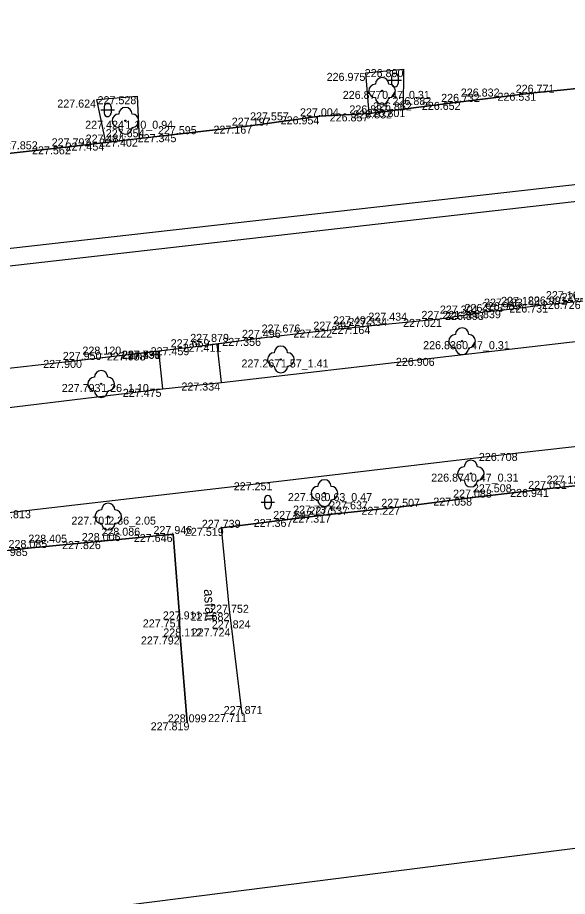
# Model space of a CAD drawing. Extents: x -599516 to -599132, y -1163668 to -1163119.
# Drawn here: x -599391.91 to -599371.33, y -1163525.68 to -1163492.76 of the extents above; entities that cross this region are included whole.
import ezdxf

# ---------------------------------------------------------------- set-up
doc = ezdxf.new("R2010")
doc.units = 0
for name, color, linetype in [('_ZEMERENI OBLAST', 7, 'Continuous'), ('Bod-oznac1', 7, 'Continuous'), ('Bod-oznac2', 7, 'Continuous'), ('Bod-oznac3', 7, 'Continuous'), ('Bod-vyska1', 7, 'Continuous'), ('Bod-vyska2', 7, 'Continuous'), ('Bod-vyska3', 7, 'Continuous'), ('Z_cela-hrobu-dolni-linie', 7, 'Continuous'), ('Z_cela-hrobu-horni-linie', 7, 'Continuous'), ('Z_chodnik', 7, 'Continuous'), ('Z_komunikace', 7, 'Continuous'), ('Z_kultury-znacky', 7, 'Continuous'), ('Z_obvod-kmene-spodek-ve-vysce1_2m', 7, 'Continuous'), ('Z_popis-budov-povrchu', 7, 'Continuous'), ('Z_stromy-kere', 7, 'Continuous'), ('Z_zdi-ohradni', 7, 'Continuous'), ('Z_zpevnene-plochy', 7, 'Continuous')]:
    doc.layers.add(name, color=color, linetype=linetype)

msp = doc.modelspace()

# ---------------------------------------------------------------- linework, layer by layer
at = {"layer": '_ZEMERENI OBLAST'}
msp.add_lwpolyline([(-599497.946, -1163390.674), (-599491.96, -1163502.01), (-599489.976, -1163538.978), (-599287.834, -1163513.31), (-599283.12, -1163600.69), (-599345.275, -1163603.707), (-599342.31, -1163660.29), (-599277.306, -1163657.294), (-599220.632, -1163654.171)], dxfattribs=at)
at = {"layer": 'Bod-oznac1'}
for p, q in [((-599378.882, -1163494.832), (-599378.882, -1163494.832)), ((-599377.461, -1163494.691), (-599377.461, -1163494.691)), ((-599378.266, -1163495.507), (-599378.266, -1163495.507)), ((-599388.94, -1163495.832), (-599388.94, -1163495.832)), ((-599387.434, -1163495.706), (-599387.434, -1163495.706)), ((-599372.582, -1163495.576), (-599372.582, -1163495.576)), ((-599375.321, -1163495.919), (-599375.321, -1163495.919)), ((-599380.595, -1163496.459), (-599380.595, -1163496.459)), ((-599378.757, -1163496.35), (-599378.757, -1163496.35)), ((-599377.878, -1163496.238), (-599377.878, -1163496.238)), ((-599377.484, -1163496.188), (-599377.484, -1163496.188)), ((-599387.874, -1163496.625), (-599387.874, -1163496.625)), ((-599383.209, -1163496.81), (-599383.209, -1163496.81)), ((-599385.921, -1163497.128), (-599385.921, -1163497.128)), ((-599388.609, -1163497.443), (-599388.609, -1163497.443)), ((-599387.366, -1163497.295), (-599387.366, -1163497.295)), ((-599389.898, -1163497.584), (-599389.898, -1163497.584)), ((-599373.814, -1163503.723), (-599373.814, -1163503.723)), ((-599372.136, -1163503.51), (-599372.136, -1163503.51)), ((-599376.104, -1163504.049), (-599376.104, -1163504.049)), ((-599374.452, -1163503.788), (-599374.452, -1163503.788)), ((-599378.781, -1163504.314), (-599378.781, -1163504.314)), ((-599380.106, -1163504.45), (-599380.106, -1163504.45)), ((-599384.446, -1163504.978), (-599384.446, -1163504.978)), ((-599382.777, -1163504.759), (-599382.777, -1163504.759)), ((-599375.273, -1163504.883), (-599375.273, -1163504.883)), ((-599387.093, -1163505.304), (-599387.093, -1163505.304)), ((-599387.088, -1163505.304), (-599387.088, -1163505.304)), ((-599386.619, -1163505.248), (-599386.619, -1163505.248)), ((-599386.53, -1163505.237), (-599386.53, -1163505.237)), ((-599386.528, -1163505.237), (-599386.528, -1163505.237)), ((-599385.449, -1163505.11), (-599385.449, -1163505.11)), ((-599389.483, -1163505.586), (-599389.483, -1163505.586)), ((-599382.057, -1163505.568), (-599382.057, -1163505.568)), ((-599376.306, -1163505.509), (-599376.306, -1163505.509)), ((-599388.783, -1163506.487), (-599388.783, -1163506.487)), ((-599386.476, -1163506.668), (-599386.476, -1163506.668)), ((-599384.284, -1163506.432), (-599384.284, -1163506.432)), ((-599373.176, -1163509.07), (-599373.176, -1163509.07)), ((-599374.946, -1163509.845), (-599374.946, -1163509.845)), ((-599382.442, -1163510.168), (-599382.442, -1163510.168)), ((-599380.425, -1163510.574), (-599380.425, -1163510.574)), ((-599372.11, -1163510.418), (-599372.11, -1163510.418)), ((-599374.869, -1163510.744), (-599374.869, -1163510.744)), ((-599391.484, -1163511.217), (-599391.484, -1163511.217)), ((-599377.557, -1163511.088), (-599377.557, -1163511.088)), ((-599388.517, -1163511.456), (-599388.517, -1163511.456)), ((-599381.6, -1163511.542), (-599381.6, -1163511.542)), ((-599380.247, -1163511.382), (-599380.247, -1163511.382)), ((-599384.278, -1163511.875), (-599384.278, -1163511.875)), ((-599386.089, -1163512.107), (-599386.089, -1163512.107)), ((-599391.51, -1163512.631), (-599391.51, -1163512.631)), ((-599388.773, -1163512.372), (-599388.773, -1163512.372)), ((-599383.961, -1163515.059), (-599383.961, -1163515.059)), ((-599385.842, -1163515.306), (-599385.842, -1163515.306)), ((-599383.896, -1163515.643), (-599383.896, -1163515.643)), ((-599385.82, -1163515.945), (-599385.82, -1163515.945)), ((-599383.503, -1163518.852), (-599383.503, -1163518.852)), ((-599385.561, -1163519.162), (-599385.561, -1163519.162))]:
    msp.add_line(p, q, dxfattribs=at)
at = {"layer": 'Bod-oznac2'}
for p, q in [((-599372.582, -1163495.576), (-599372.582, -1163495.576)), ((-599375.321, -1163495.919), (-599375.321, -1163495.919)), ((-599380.595, -1163496.459), (-599380.595, -1163496.459)), ((-599378.757, -1163496.35), (-599378.757, -1163496.35)), ((-599377.878, -1163496.238), (-599377.878, -1163496.238)), ((-599383.209, -1163496.81), (-599383.209, -1163496.81)), ((-599385.921, -1163497.128), (-599385.921, -1163497.128)), ((-599388.609, -1163497.443), (-599388.609, -1163497.443)), ((-599389.898, -1163497.584), (-599389.898, -1163497.584)), ((-599373.814, -1163503.723), (-599373.814, -1163503.723)), ((-599372.136, -1163503.51), (-599372.136, -1163503.51)), ((-599376.104, -1163504.049), (-599376.104, -1163504.049)), ((-599374.452, -1163503.788), (-599374.452, -1163503.788)), ((-599378.781, -1163504.314), (-599378.781, -1163504.314)), ((-599380.106, -1163504.45), (-599380.106, -1163504.45)), ((-599382.777, -1163504.759), (-599382.777, -1163504.759)), ((-599385.449, -1163505.11), (-599385.449, -1163505.11)), ((-599389.483, -1163505.586), (-599389.483, -1163505.586)), ((-599372.11, -1163510.418), (-599372.11, -1163510.418)), ((-599374.869, -1163510.744), (-599374.869, -1163510.744)), ((-599377.557, -1163511.088), (-599377.557, -1163511.088)), ((-599381.6, -1163511.542), (-599381.6, -1163511.542)), ((-599380.247, -1163511.382), (-599380.247, -1163511.382)), ((-599384.278, -1163511.875), (-599384.278, -1163511.875)), ((-599386.089, -1163512.107), (-599386.089, -1163512.107)), ((-599391.51, -1163512.631), (-599391.51, -1163512.631)), ((-599388.773, -1163512.372), (-599388.773, -1163512.372)), ((-599383.961, -1163515.059), (-599383.961, -1163515.059)), ((-599385.842, -1163515.306), (-599385.842, -1163515.306)), ((-599383.896, -1163515.643), (-599383.896, -1163515.643)), ((-599385.82, -1163515.945), (-599385.82, -1163515.945)), ((-599383.503, -1163518.852), (-599383.503, -1163518.852)), ((-599385.561, -1163519.162), (-599385.561, -1163519.162))]:
    msp.add_line(p, q, dxfattribs=at)
at = {"layer": 'Bod-oznac3'}
for p, q in [((-599375.321, -1163495.919), (-599375.321, -1163495.919)), ((-599377.878, -1163496.238), (-599377.878, -1163496.238)), ((-599383.209, -1163496.81), (-599383.209, -1163496.81)), ((-599388.609, -1163497.443), (-599388.609, -1163497.443)), ((-599373.814, -1163503.723), (-599373.814, -1163503.723)), ((-599372.136, -1163503.51), (-599372.136, -1163503.51)), ((-599376.104, -1163504.049), (-599376.104, -1163504.049)), ((-599374.452, -1163503.788), (-599374.452, -1163503.788)), ((-599378.781, -1163504.314), (-599378.781, -1163504.314)), ((-599380.106, -1163504.45), (-599380.106, -1163504.45)), ((-599382.777, -1163504.759), (-599382.777, -1163504.759)), ((-599385.449, -1163505.11), (-599385.449, -1163505.11)), ((-599389.483, -1163505.586), (-599389.483, -1163505.586)), ((-599372.11, -1163510.418), (-599372.11, -1163510.418)), ((-599374.869, -1163510.744), (-599374.869, -1163510.744)), ((-599381.6, -1163511.542), (-599381.6, -1163511.542)), ((-599380.247, -1163511.382), (-599380.247, -1163511.382)), ((-599391.51, -1163512.631), (-599391.51, -1163512.631)), ((-599388.773, -1163512.372), (-599388.773, -1163512.372))]:
    msp.add_line(p, q, dxfattribs=at)
at = {"layer": 'Z_cela-hrobu-dolni-linie'}
msp.add_line((-599388.609, -1163497.443), (-599387.366, -1163497.295), dxfattribs=at)
for points in [[(-599378.757, -1163496.35), (-599377.878, -1163496.238), (-599377.484, -1163496.188)], [(-599393.47, -1163506.028), (-599389.483, -1163505.586), (-599386.619, -1163505.248), (-599385.449, -1163505.11), (-599384.446, -1163504.978), (-599382.777, -1163504.759), (-599380.106, -1163504.45), (-599378.781, -1163504.314), (-599376.104, -1163504.049), (-599374.452, -1163503.788), (-599373.814, -1163503.723), (-599372.136, -1163503.51), (-599370.825, -1163503.378), (-599369.477, -1163503.222), (-599366.699, -1163502.956), (-599364.15, -1163502.664), (-599361.463, -1163502.324), (-599360.397, -1163502.181), (-599359.872, -1163502.122), (-599358.785, -1163501.991), (-599356.094, -1163501.688), (-599356.191, -1163497.956)], [(-599364.154, -1163509.579), (-599366.863, -1163509.826), (-599367.66, -1163509.922), (-599368.683, -1163510.046), (-599369.492, -1163510.141), (-599372.11, -1163510.418), (-599374.869, -1163510.744), (-599377.557, -1163511.088), (-599380.247, -1163511.382), (-599381.6, -1163511.542), (-599384.278, -1163511.875)], [(-599386.089, -1163512.107), (-599388.773, -1163512.372), (-599391.51, -1163512.631), (-599394.095, -1163512.939), (-599396.681, -1163513.253), (-599399.42, -1163513.594), (-599400.422, -1163513.754), (-599401.049, -1163513.87), (-599402.053, -1163513.944), (-599406.101, -1163514.369)]]:
    msp.add_lwpolyline(points, dxfattribs=at)
at = {"layer": 'Z_cela-hrobu-horni-linie'}
for p, q in [((-599383.503, -1163518.852), (-599383.896, -1163515.643)), ((-599385.82, -1163515.945), (-599385.561, -1163519.162))]:
    msp.add_line(p, q, dxfattribs=at)
for points in [[(-599361.908, -1163494.414), (-599361.974, -1163494.427), (-599364.592, -1163494.71), (-599364.592, -1163494.71), (-599367.263, -1163494.997), (-599367.263, -1163494.997), (-599369.856, -1163495.3), (-599369.856, -1163495.3), (-599372.582, -1163495.576), (-599375.321, -1163495.919), (-599375.321, -1163495.919), (-599377.878, -1163496.238), (-599377.878, -1163496.238), (-599378.757, -1163496.35), (-599380.595, -1163496.459)], [(-599380.595, -1163496.459), (-599383.209, -1163496.81), (-599383.209, -1163496.81), (-599385.921, -1163497.128), (-599388.609, -1163497.443), (-599388.609, -1163497.443), (-599389.898, -1163497.584)], [(-599389.898, -1163497.584), (-599392.608, -1163497.895), (-599392.608, -1163497.895), (-599393.859, -1163498.062), (-599393.859, -1163498.062), (-599395.177, -1163498.161), (-599395.177, -1163498.161), (-599396.457, -1163498.339)], [(-599393.47, -1163506.028), (-599389.483, -1163505.586), (-599389.483, -1163505.586), (-599387.093, -1163505.304), (-599387.088, -1163505.304), (-599386.53, -1163505.237), (-599386.528, -1163505.237), (-599385.449, -1163505.11), (-599385.449, -1163505.11), (-599382.777, -1163504.759), (-599382.777, -1163504.759), (-599380.106, -1163504.45), (-599380.106, -1163504.45), (-599378.781, -1163504.314), (-599378.781, -1163504.314), (-599376.104, -1163504.049), (-599376.104, -1163504.049), (-599374.452, -1163503.788), (-599374.452, -1163503.788), (-599373.814, -1163503.723), (-599373.814, -1163503.723), (-599372.136, -1163503.51), (-599372.136, -1163503.51), (-599370.825, -1163503.378)], [(-599383.961, -1163515.059), (-599384.278, -1163511.875), (-599381.6, -1163511.542), (-599381.6, -1163511.542), (-599380.247, -1163511.382), (-599380.247, -1163511.382), (-599377.557, -1163511.088), (-599374.869, -1163510.744), (-599374.869, -1163510.744), (-599372.11, -1163510.418), (-599372.11, -1163510.418), (-599369.492, -1163510.141), (-599369.492, -1163510.141), (-599368.683, -1163510.046), (-599368.683, -1163510.046), (-599367.66, -1163509.922), (-599367.66, -1163509.922), (-599366.863, -1163509.826), (-599366.863, -1163509.826), (-599364.154, -1163509.579), (-599363.881, -1163512.767)], [(-599401.049, -1163513.87), (-599400.422, -1163513.754), (-599400.422, -1163513.754), (-599399.42, -1163513.594), (-599399.42, -1163513.594), (-599396.681, -1163513.253), (-599396.681, -1163513.253), (-599394.095, -1163512.939), (-599394.095, -1163512.939), (-599391.51, -1163512.631), (-599391.51, -1163512.631), (-599388.773, -1163512.372), (-599388.773, -1163512.372), (-599386.089, -1163512.107), (-599385.842, -1163515.306)]]:
    msp.add_lwpolyline(points, dxfattribs=at)
at = {"layer": 'Z_chodnik'}
for points in [[(-599383.503, -1163518.852), (-599383.896, -1163515.643), (-599383.961, -1163515.059), (-599384.278, -1163511.875)], [(-599385.561, -1163519.162), (-599385.82, -1163515.945), (-599385.842, -1163515.306), (-599386.089, -1163512.107)]]:
    msp.add_lwpolyline(points, dxfattribs=at)
at = {"layer": 'Z_komunikace'}
for points in [[(-599392.608, -1163497.895), (-599389.898, -1163497.584), (-599388.609, -1163497.443), (-599388.94, -1163495.832), (-599387.434, -1163495.706), (-599387.366, -1163497.295), (-599385.921, -1163497.128), (-599383.209, -1163496.81), (-599380.595, -1163496.459), (-599378.757, -1163496.35), (-599378.882, -1163494.832), (-599377.461, -1163494.691), (-599377.484, -1163496.188), (-599375.321, -1163495.919), (-599372.582, -1163495.576), (-599369.856, -1163495.3)], [(-599413.804, -1163509.769), (-599412.731, -1163509.646), (-599404.623, -1163508.719), (-599395.33, -1163507.739), (-599386.476, -1163506.668), (-599384.284, -1163506.432), (-599376.306, -1163505.509), (-599368.14, -1163504.562), (-599360.058, -1163503.635)], [(-599400.626, -1163512.268), (-599391.484, -1163511.217), (-599382.442, -1163510.168), (-599373.176, -1163509.07), (-599364.082, -1163508.047), (-599356.727, -1163507.195), (-599356.704, -1163506.531), (-599355.973, -1163506.463), (-599355.877, -1163507.131), (-599355.268, -1163507.169), (-599354.745, -1163507.401), (-599354.368, -1163507.774), (-599353.978, -1163508.214), (-599354.007, -1163508.783), (-599354.158, -1163509.217), (-599353.829, -1163516.968), (-599353.281, -1163525.878), (-599352.956, -1163531.598)]]:
    msp.add_lwpolyline(points, dxfattribs=at)
at = {"layer": 'Z_kultury-znacky'}
for p, q in [((-599378.038, -1163495.099), (-599377.538, -1163495.099)), ((-599377.913, -1163494.974), (-599377.913, -1163495.224)), ((-599377.663, -1163494.974), (-599377.663, -1163495.224)), ((-599388.664, -1163496.095), (-599388.664, -1163496.345)), ((-599388.414, -1163496.095), (-599388.414, -1163496.345)), ((-599388.789, -1163496.22), (-599388.289, -1163496.22)), ((-599382.797, -1163510.915), (-599382.297, -1163510.915)), ((-599382.672, -1163510.79), (-599382.672, -1163511.04)), ((-599382.422, -1163510.79), (-599382.422, -1163511.04))]:
    msp.add_line(p, q, dxfattribs=at)
for centre, start, end in [((-599377.788, -1163494.974), 0, 180), ((-599377.788, -1163495.224), 180, 0), ((-599388.54, -1163496.095), 0, 180), ((-599388.54, -1163496.345), 180, 0), ((-599382.547, -1163510.79), 0, 180), ((-599382.547, -1163511.04), 180, 0)]:
    msp.add_arc(centre, 0.125, start, end, dxfattribs=at)
at = {"layer": 'Z_stromy-kere'}
for centre in [(-599378.266, -1163495.507), (-599387.874, -1163496.625), (-599375.273, -1163504.883), (-599382.057, -1163505.568), (-599388.783, -1163506.487), (-599374.946, -1163509.845), (-599380.425, -1163510.574), (-599388.517, -1163511.456)]:
    msp.add_circle(centre, 0.025, dxfattribs=at)
for centre, start, end in [((-599378.266, -1163495.257), 0, 180), ((-599378.516, -1163495.507), 90, 270), ((-599378.016, -1163495.507), 270, 90), ((-599378.266, -1163495.757), 180, 0), ((-599387.874, -1163496.375), 0, 180), ((-599388.124, -1163496.625), 90, 270), ((-599387.624, -1163496.625), 270, 90), ((-599387.874, -1163496.875), 180, 0), ((-599375.273, -1163504.633), 0, 180), ((-599375.523, -1163504.883), 90, 270), ((-599375.023, -1163504.883), 270, 90), ((-599382.057, -1163505.318), 0, 180), ((-599382.307, -1163505.568), 90, 270), ((-599381.807, -1163505.568), 270, 90), ((-599375.273, -1163505.133), 180, 0), ((-599388.783, -1163506.237), 0, 180), ((-599382.057, -1163505.818), 180, 0), ((-599389.033, -1163506.487), 90, 270), ((-599388.533, -1163506.487), 270, 90), ((-599388.783, -1163506.737), 180, 0), ((-599374.946, -1163509.595), 0, 180), ((-599375.196, -1163509.845), 90, 270), ((-599374.696, -1163509.845), 270, 90), ((-599380.675, -1163510.574), 90, 270), ((-599380.425, -1163510.324), 0, 180), ((-599380.175, -1163510.574), 270, 90), ((-599374.946, -1163510.095), 180, 0), ((-599388.517, -1163511.206), 0, 180), ((-599380.425, -1163510.824), 180, 0), ((-599388.767, -1163511.456), 90, 270), ((-599388.267, -1163511.456), 270, 90), ((-599388.517, -1163511.706), 180, 0)]:
    msp.add_arc(centre, 0.25, start, end, dxfattribs=at)
at = {"layer": 'Z_zdi-ohradni'}
msp.add_lwpolyline([(-599356.191, -1163497.956), (-599356.256, -1163497.347), (-599415.152, -1163504.008), (-599415.089, -1163504.676), (-599356.191, -1163497.956)], dxfattribs=at)
at = {"layer": 'Z_zpevnene-plochy'}
for points in [[(-599384.284, -1163506.432), (-599384.446, -1163504.978)], [(-599386.476, -1163506.668), (-599386.619, -1163505.248)]]:
    msp.add_lwpolyline(points, dxfattribs=at)

# ---------------------------------------------------------------- texts
at = {"layer": 'Bod-vyska1'}
for s, p in [('226.975', (-599380.343, -1163495.132)), ('226.890', (-599378.918, -1163494.991)), ('226.877', (-599379.74, -1163495.807)), ('227.624', (-599390.423, -1163496.132)), ('227.528', (-599388.917, -1163496.006)), ('226.531', (-599373.948, -1163495.876)), ('226.801', (-599378.848, -1163496.488)), ('226.652', (-599376.78, -1163496.219)), ('226.954', (-599382.065, -1163496.759)), ('226.857', (-599380.229, -1163496.65)), ('226.832', (-599379.348, -1163496.538)), ('227.424', (-599389.38, -1163496.925)), ('227.167', (-599384.579, -1163497.11)), ('227.345', (-599387.416, -1163497.428)), ('227.454', (-599390.115, -1163497.743)), ('227.402', (-599388.859, -1163497.595)), ('227.562', (-599391.37, -1163497.884)), ('226.726', (-599372.286, -1163503.678)), ('226.839', (-599375.273, -1163504.023)), ('226.731', (-599373.504, -1163503.81)), ('227.021', (-599377.482, -1163504.349)), ('226.893', (-599375.911, -1163504.088)), ('227.164', (-599380.16, -1163504.614)), ('227.222', (-599381.589, -1163504.75)), ('227.411', (-599385.733, -1163505.278)), ('227.356', (-599384.249, -1163505.059)), ('226.836', (-599376.732, -1163505.183)), ('227.738', (-599388.573, -1163505.604)), ('227.908', (-599388.563, -1163505.604)), ('227.735', (-599388.015, -1163505.537)), ('227.898', (-599388, -1163505.537)), ('227.491', (-599387.998, -1163505.548)), ('227.459', (-599386.932, -1163505.41)), ('227.900', (-599390.951, -1163505.886)), ('227.267', (-599383.531, -1163505.868)), ('226.906', (-599377.752, -1163505.809)), ('227.793', (-599390.257, -1163506.787)), ('227.475', (-599387.973, -1163506.968)), ('227.334', (-599385.779, -1163506.732)), ('226.708', (-599374.646, -1163509.37)), ('226.874', (-599376.429, -1163510.145)), ('227.251', (-599383.821, -1163510.468)), ('227.198', (-599381.793, -1163510.874)), ('226.941', (-599373.476, -1163510.718)), ('227.058', (-599376.35, -1163511.044)), ('227.813', (-599392.863, -1163511.517)), ('227.227', (-599379.042, -1163511.388)), ('227.701', (-599389.896, -1163511.756)), ('227.367', (-599383.074, -1163511.842)), ('227.317', (-599381.628, -1163511.682)), ('227.519', (-599385.646, -1163512.175)), ('227.646', (-599387.561, -1163512.407)), ('227.985', (-599392.982, -1163512.931)), ('227.826', (-599390.245, -1163512.672)), ('227.682', (-599385.433, -1163515.359)), ('227.751', (-599387.223, -1163515.606)), ('227.724', (-599385.393, -1163515.943)), ('227.792', (-599387.294, -1163516.245)), ('227.711', (-599384.78, -1163519.152)), ('227.819', (-599386.929, -1163519.462))]:
    msp.add_text(s, height=0.3, dxfattribs=at).set_placement(p)
at = {"layer": 'Bod-vyska2'}
for s, p in [('226.771', (-599373.267, -1163495.576)), ('226.732', (-599376.057, -1163495.919)), ('227.004', (-599381.34, -1163496.459)), ('226.887', (-599379.493, -1163496.35)), ('226.862', (-599378.607, -1163496.238)), ('227.197', (-599383.894, -1163496.81)), ('227.595', (-599386.657, -1163497.128)), ('227.484', (-599389.362, -1163497.443)), ('227.792', (-599390.635, -1163497.584)), ('226.896', (-599371.549, -1163503.378)), ('226.989', (-599374.538, -1163503.723)), ('226.991', (-599372.808, -1163503.51)), ('227.221', (-599376.794, -1163504.049)), ('226.973', (-599375.182, -1163503.788)), ('227.334', (-599379.528, -1163504.314)), ('227.392', (-599380.842, -1163504.45)), ('227.496', (-599383.513, -1163504.759)), ('227.659', (-599386.179, -1163505.11)), ('227.950', (-599390.218, -1163505.586)), ('227.051', (-599372.799, -1163510.418)), ('227.088', (-599375.61, -1163510.744)), ('227.507', (-599378.299, -1163511.088)), ('227.647', (-599382.343, -1163511.542)), ('227.537', (-599380.99, -1163511.382)), ('227.739', (-599385.015, -1163511.875)), ('227.946', (-599386.825, -1163512.107)), ('228.006', (-599389.506, -1163512.372)), ('228.085', (-599392.25, -1163512.631)), ('227.752', (-599384.704, -1163515.059)), ('227.911', (-599386.474, -1163515.306)), ('227.824', (-599384.643, -1163515.643)), ('228.112', (-599386.457, -1163515.945)), ('227.871', (-599384.194, -1163518.852)), ('228.099', (-599386.289, -1163519.162))]:
    msp.add_text(s, height=0.3, dxfattribs=at).set_placement(p)
at = {"layer": 'Bod-vyska3'}
for s, p in [('226.832', (-599375.321, -1163495.719)), ('226.882', (-599377.878, -1163496.038)), ('227.557', (-599383.209, -1163496.61)), ('227.654', (-599388.609, -1163497.243)), ('227.852', (-599392.608, -1163497.695)), ('227.161', (-599372.136, -1163503.31)), ('227.183', (-599374.452, -1163503.588)), ('227.189', (-599373.814, -1163503.523)), ('227.301', (-599376.104, -1163503.849)), ('227.492', (-599380.106, -1163504.25)), ('227.434', (-599378.781, -1163504.114)), ('227.676', (-599382.777, -1163504.559)), ('227.879', (-599385.449, -1163504.91)), ('228.120', (-599389.483, -1163505.386)), ('227.121', (-599372.11, -1163510.218)), ('227.508', (-599374.869, -1163510.544)), ('227.637', (-599380.247, -1163511.182)), ('227.737', (-599381.6, -1163511.342)), ('228.086', (-599388.773, -1163512.172)), ('228.405', (-599391.51, -1163512.431))]:
    msp.add_text(s, height=0.3, dxfattribs=at).set_placement(p)
at = {"layer": 'Z_obvod-kmene-spodek-ve-vysce1_2m'}
for s, p in [('0.47_0.31', (-599378.266, -1163495.807)), ('1.10_0.94', (-599387.874, -1163496.925)), ('0.47_0.31', (-599375.273, -1163505.183)), ('1.57_1.41', (-599382.057, -1163505.868)), ('1.26_1.10', (-599388.783, -1163506.787)), ('0.47_0.31', (-599374.946, -1163510.145)), ('0.63_0.47', (-599380.425, -1163510.874)), ('2.36_2.05', (-599388.517, -1163511.756))]:
    msp.add_text(s, height=0.3, dxfattribs=at).set_placement(p)
at = {"layer": 'Z_popis-budov-povrchu'}
msp.add_text('asfalt', height=0.375, rotation=273.4503, dxfattribs=at).set_placement((-599384.939, -1163514.179))

doc.saveas('drawing.dxf')
